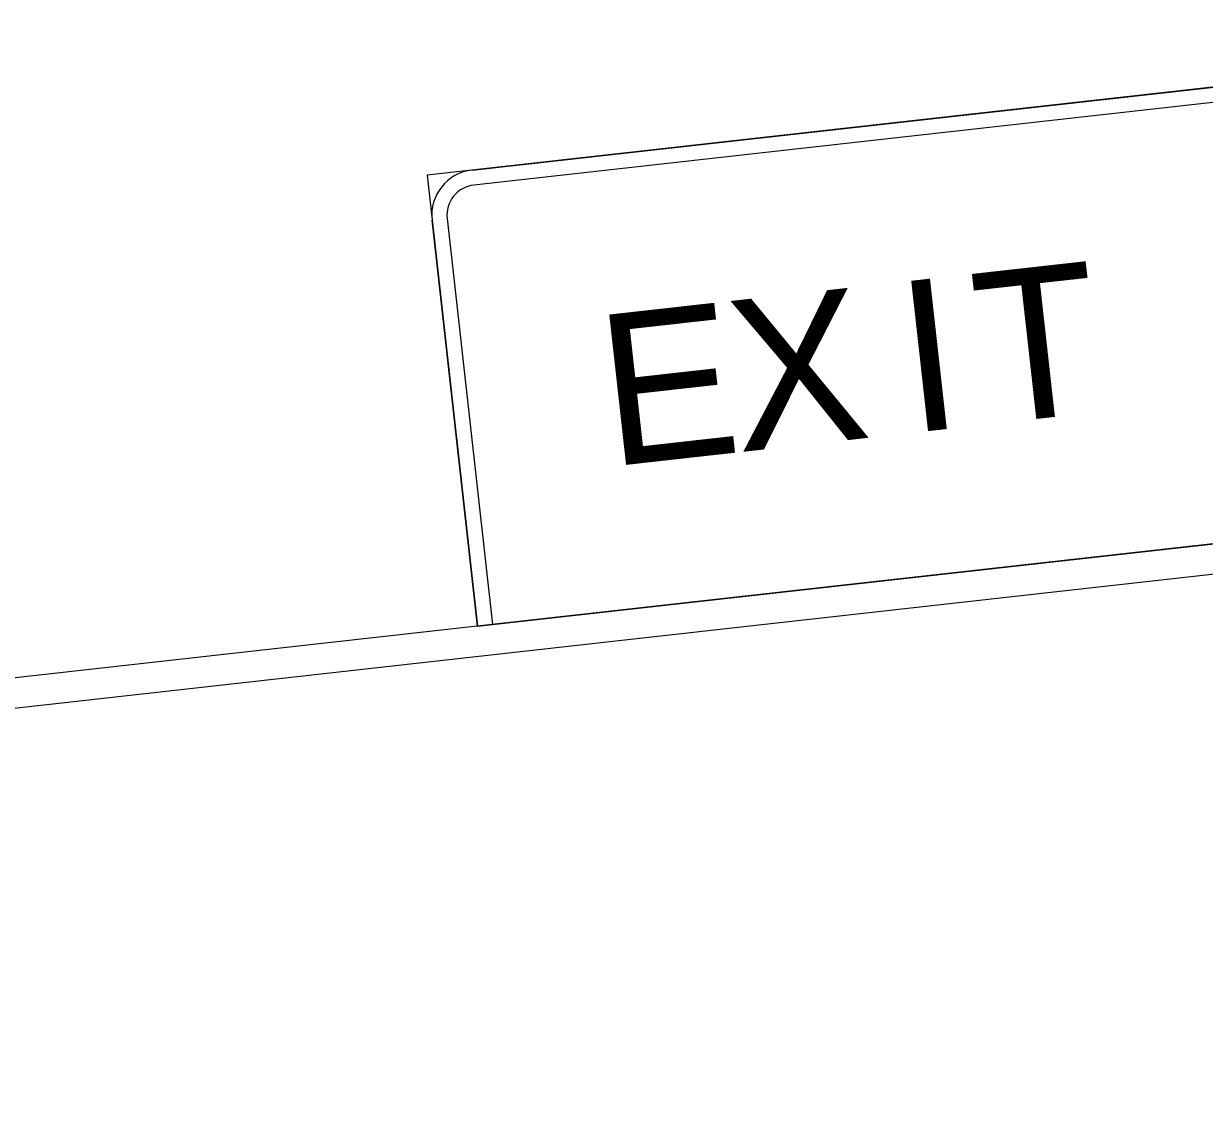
# Model space of a CAD drawing. Extents: x 1581789 to 1622364, y 1043167 to 1103486.
# Drawn here: x 1612871.14 to 1612897.15, y 1089068.36 to 1089092.43 of the extents above; entities that cross this region are included whole.
import ezdxf

# ---------------------------------------------------------------- set-up
doc = ezdxf.new("R2010")
doc.units = 0
doc.layers.add('RD_PD_PatLn2', color=7, linetype='Continuous')

msp = doc.modelspace()

# ---------------------------------------------------------------- linework, layer by layer
at = {"layer": 'RD_PD_PatLn2'}
msp.add_line((1612914.93, 1089082.941), (1612759.898, 1089065.59), dxfattribs=at)
for points in [[(1612881.141, 1089079.159), (1612910.955, 1089082.496), (1612909.843, 1089092.434), (1612880.029, 1089089.097), (1612881.141, 1089079.159), (1612881.141, 1089079.159)], [(1612881.023, 1089089.208), (1612908.849, 1089092.322)], [(1612908.886, 1089091.991), (1612881.06, 1089088.877)], [(1612880.471, 1089088.14), (1612881.472, 1089079.196), (1612881.141, 1089079.159), (1612880.14, 1089088.103)], [(1612911.029, 1089081.833), (1612763.947, 1089065.372)]]:
    msp.add_lwpolyline(points, dxfattribs=at)
for radius in [1, 0.667]:
    msp.add_arc((1612881.134, 1089088.214), radius, 96.386, 186.3857, dxfattribs=at)

# ---------------------------------------------------------------- texts
for s, p in [('T', (1612892.303, 1089083.595)), ('X', (1612886.895, 1089082.989)), ('I', (1612890.656, 1089083.41)), ('E', (1612884.05, 1089082.671))]:
    msp.add_text(s, height=3.333, rotation=6.3858, dxfattribs=at).set_placement(p)

doc.saveas('drawing.dxf')
